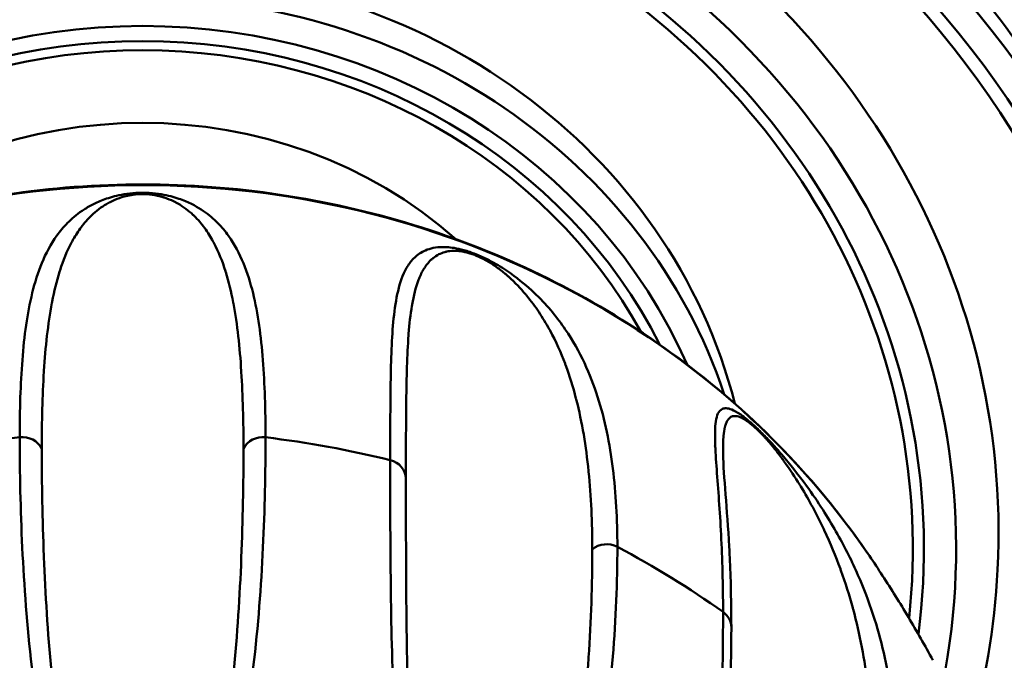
# Model space of a CAD drawing. Header units: inches. Extents: x 0.8 to 75.7, y -7.8 to 49.3.
# Tile 303 of 339: x 67.741 to 68.466, y 23.815 to 24.286. Entities that reach past the tile are written whole.
import ezdxf

# ---------------------------------------------------------------- set-up
doc = ezdxf.new("R2010")
doc.units = ezdxf.units.IN
doc.header["$MEASUREMENT"] = 0
doc.layers.add('Visible Edges(ROSSANSI)', color=7, linetype='Continuous', lineweight=50)
doc.layers.add('Visible Tangent Edges(ROSSANSI)', color=7, linetype='Continuous', lineweight=50)

msp = doc.modelspace()

# ---------------------------------------------------------------- linework, layer by layer
at = {"layer": 'Visible Edges(ROSSANSI)'}
for centre, major_axis, start_param, end_param in [((67.83184, 23.93612), (-1.05, 0), 2.763663, 6.661115), ((67.83184, 23.86301), (-0.77, 0), 2.657601, 6.767177), ((67.83184, 23.90852), (-0.62953, 0), 3.094607, 6.330171), ((67.83184, 23.90958), (-0.44736, 0), 3.371543, 6.053235), ((67.83184, 23.90414), (0.33207, 0), 0.804394, 2.337198), ((67.83184, 23.90414), (0.33208, 0), 0.754551, 0.754562), ((67.83184, 23.92044), (0.1575, 0), 1.105353, 1.105392), ((67.83184, 23.92044), (0.1575, 0), 2.163696, 2.163751), ((67.83184, 23.90414), (0.33207, 0), 6.186347, 6.186432)]:
    msp.add_ellipse(centre, major_axis=major_axis, ratio=0.920845, start_param=start_param, end_param=end_param, dxfattribs=at)
for points, knots in [([(68.60184, 23.87983), (68.60184, 23.95546), (68.58854, 24.03109), (68.53668, 24.17464), (68.49814, 24.24255), (68.39976, 24.36371), (68.33998, 24.41696), (68.20524, 24.50341), (68.13035, 24.53664), (67.973, 24.57972), (67.8906, 24.5896), (67.72659, 24.58504), (67.64501, 24.57061), (67.4909, 24.51893), (67.41839, 24.48167), (67.28972, 24.3881), (67.23361, 24.33177), (67.14339, 24.2057), (67.10935, 24.13596), (67.07069, 24.00338), (67.06184, 23.94161), (67.06184, 23.87983)], [1.570796, 1.570796, 1.570796, 1.570796, 1.891977, 1.891977, 2.21284, 2.21284, 2.533016, 2.533016, 2.852568, 2.852568, 3.171757, 3.171757, 3.490846, 3.490846, 3.810082, 3.810082, 4.129733, 4.129733, 4.450042, 4.450042, 4.712389, 4.712389, 4.712389, 4.712389]), ([(67.29731, 23.89154), (67.33311, 23.94421), (67.37803, 23.99146), (67.48174, 24.07068), (67.54058, 24.10256), (67.66624, 24.14767), (67.73307, 24.16083), (67.8679, 24.16704), (67.93588, 24.16005), (68.06604, 24.12659), (68.12821, 24.10013), (68.24029, 24.03039), (68.29023, 23.98716), (68.34396, 23.92282), (68.35558, 23.90743), (68.36637, 23.89154)], [3.70082, 3.70082, 3.70082, 3.70082, 4.01995, 4.01995, 4.340663, 4.340663, 4.662443, 4.662443, 4.984634, 4.984634, 5.306609, 5.306609, 5.627719, 5.627719, 5.723958, 5.723958, 5.723958, 5.723958]), ([(68.25873, 23.96936), (68.25873, 23.95458), (68.26137, 23.93037), (68.26324, 23.89872), (68.26351, 23.89366), (68.26391, 23.88461), (68.26407, 23.88067), (68.26461, 23.86465), (68.26484, 23.85207), (68.26484, 23.83897)], [0, 0, 0, 0, 0.60832, 0.60832, 0.720595, 0.720595, 0.804849, 0.804849, 1.05773, 1.05773, 1.05773, 1.05773]), ([(68.36637, 23.89154), (68.36964, 23.88673), (68.37288, 23.88186), (68.37931, 23.87199), (68.38249, 23.867), (68.3888, 23.85689), (68.39192, 23.85177), (68.3981, 23.84141), (68.40115, 23.83617), (68.40719, 23.82557), (68.41017, 23.82021), (68.41312, 23.8148)], [5.7239577, 5.7239577, 5.7239577, 5.7239577, 5.74296986, 5.74296986, 5.76198201, 5.76198201, 5.78099417, 5.78099417, 5.80000633, 5.80000633, 5.81901849, 5.81901849, 5.81901849, 5.81901849])]:
    msp.add_open_spline(points, degree=3, knots=knots, dxfattribs=at)
for points in [[(68.25873, 23.96964), (68.25873, 23.96954), (68.25873, 23.96945), (68.25873, 23.96936)], [(67.90533, 23.91744), (67.90533, 23.91744), (67.90533, 23.91744), (67.90533, 23.91744)], [(67.92096, 23.91232), (67.92096, 23.91232), (67.92096, 23.91232), (67.92096, 23.91232)], [(68.46068, 23.88129), (68.45852, 23.83896), (68.45134, 23.79685), (68.43932, 23.75599)], [(68.0145, 23.85194), (68.01453, 23.85192), (68.01455, 23.85189), (68.01458, 23.85187)], [(68.026, 23.83907), (68.026, 23.83907), (68.026, 23.83907), (68.026, 23.83906)], [(68.26484, 23.83897), (68.26484, 23.76832), (68.25873, 23.69011), (68.25873, 23.59767)]]:
    msp.add_open_spline(points, degree=3, dxfattribs=at)
at = {"layer": 'Visible Tangent Edges(ROSSANSI)'}
for centre, major_axis, start_param, end_param in [((67.83184, 23.87889), (-1.02706, 0), 2.763663, 6.661115), ((67.83184, 23.87373), (1.01163, 0), 5.465042, 10.242921), ((67.83184, 23.87373), (-0.78562, 0), 2.628058, 6.79672), ((67.83184, 23.86301), (-0.74909, 0), 2.693342, 6.731436), ((67.83184, 23.86487), (0.73786, 0), 5.853772, 9.854191), ((67.83184, 23.89658), (0.59829, 0), 6.101257, 9.604964), ((67.83184, 23.89658), (-0.57462, 0), 3.022918, 6.40186), ((67.83184, 23.897), (0.56645, 0), 6.184651, 9.523312), ((67.83184, 23.88967), (-0.44736, 0), 3.438646, 5.986132), ((67.83184, 23.88358), (0.43174, 0), 0.38325, 2.758343), ((67.83184, 23.88358), (0.41968, 0), 0.436047, 2.705546), ((67.83184, 23.88452), (-0.4113, 0), 3.61181, 5.812968), ((67.83184, 23.58347), (0.63059, 0), 0.559228, 2.582365), ((67.83184, 23.87045), (-0.28154, 0), 4.949522, 4.949776), ((67.83184, 23.87045), (-0.28154, 0), 4.474995, 4.475259), ((67.83184, 23.87291), (0.30772, 0), 0.903071, 0.904379), ((67.83184, 23.87045), (-0.28154, 0), 3.997209, 3.998293), ((67.83184, 23.88967), (0.44736, 0), 0.270668, 0.270858), ((67.83184, 23.33953), (0.7, 0), 1.700306, 1.833986), ((67.74345, 23.96446), (0.01562, 0), 0.428934, 1.700306), ((67.92023, 23.96446), (0.01563, 0), 1.441287, 2.712658), ((67.83184, 23.33953), (0.7, 0), 1.307607, 1.441287), ((67.83184, 23.88358), (0.43174, 0), 0.220908, 0.225883), ((68.00989, 23.94804), (0.01562, 0), 0.036235, 1.307607), ((67.83184, 23.80209), (0.1575, 0), 1.083224, 1.083258), ((67.83184, 23.80209), (0.15749, 0), 0.966769, 0.966772), ((67.83184, 23.70189), (0.24464, 0), 1.265734, 1.265749), ((67.83184, 23.70188), (0.24465, 0), 1.198011, 1.198012), ((68.1732, 23.88574), (0.01562, 0), 1.048588, 2.319959), ((67.83184, 23.33953), (0.7, 0), 0.914908, 1.048588), ((67.83184, 23.60301), (0.29036, 0), 1.818725, 1.818735), ((67.83184, 23.60301), (0.29036, 0), 1.871851, 1.871857), ((67.83184, 23.60301), (0.29036, 0), 1.269728, 1.269741), ((67.83184, 23.70189), (0.24464, 0), 0.727278, 0.727718), ((68.24922, 23.83897), (0.01562, 0), 6.283185, 7.198093), ((67.83184, 23.70189), (0.24464, 0), 0.653952, 0.653995), ((67.83172, 23.88359), (0.43185, 0), 6.130653, 6.130654)]:
    msp.add_ellipse(centre, major_axis=major_axis, ratio=0.920845, start_param=start_param, end_param=end_param, dxfattribs=at)
for points, knots in [([(67.74144, 23.97873), (67.74144, 23.99892), (67.74202, 24.01785), (67.74479, 24.05326), (67.74695, 24.06972), (67.75256, 24.09256), (67.75483, 24.09987), (67.76064, 24.1139), (67.76416, 24.12062), (67.77109, 24.13022), (67.77368, 24.13334), (67.77971, 24.13942), (67.78315, 24.14238), (67.78937, 24.14663), (67.79163, 24.14802), (67.79671, 24.15072), (67.79954, 24.15205), (67.8061, 24.15454), (67.80977, 24.15571), (67.81681, 24.1572), (67.81943, 24.15765), (67.82528, 24.15831), (67.82856, 24.15851), (67.83184, 24.15851)], [0, 0, 0, 0, 0.00394347, 0.00394347, 0.00788693, 0.00788693, 0.00985866, 0.00985866, 0.0118304, 0.0118304, 0.01281626, 0.01281626, 0.01380213, 0.01380213, 0.01429506, 0.01429506, 0.014788, 0.014788, 0.01528093, 0.01528093, 0.0155274, 0.0155274, 0.01577386, 0.01577386, 0.01577386, 0.01577386]), ([(67.83184, 24.15851), (67.83513, 24.15851), (67.83841, 24.15831), (67.84425, 24.15765), (67.84688, 24.1572), (67.85395, 24.1557), (67.85772, 24.15449), (67.86756, 24.15074), (67.8724, 24.14795), (67.88069, 24.14225), (67.8841, 24.1393), (67.89009, 24.13323), (67.89268, 24.13011), (67.89959, 24.12049), (67.90311, 24.11374), (67.9089, 24.0997), (67.91117, 24.09239), (67.91675, 24.06957), (67.9189, 24.05316), (67.92166, 24.01784), (67.92224, 23.99893), (67.92224, 23.97873)], [0.01577386, 0.01577386, 0.01577386, 0.01577386, 0.01602137, 0.01602137, 0.01626889, 0.01626889, 0.01676391, 0.01676391, 0.01775396, 0.01775396, 0.01874401, 0.01874401, 0.01973406, 0.01973406, 0.02171416, 0.02171416, 0.02369426, 0.02369426, 0.02765446, 0.02765446, 0.03161466, 0.03161466, 0.03161466, 0.03161466]), ([(67.90602, 23.97044), (67.90602, 23.99028), (67.90555, 24.00908), (67.90444, 24.02686), (67.90443, 24.02702), (67.90442, 24.02717), (67.90441, 24.02733), (67.9033, 24.04494), (67.90158, 24.06154), (67.89862, 24.07719), (67.89858, 24.07744), (67.89853, 24.0777), (67.89848, 24.07795), (67.89702, 24.08557), (67.89525, 24.09297), (67.89302, 24.10015), (67.89293, 24.10043), (67.89285, 24.10071), (67.89276, 24.10099), (67.8905, 24.1081), (67.88778, 24.11501), (67.88426, 24.12167), (67.8841, 24.12196), (67.88395, 24.12225), (67.88379, 24.12254), (67.88193, 24.12599), (67.87983, 24.12937), (67.87739, 24.13268), (67.87516, 24.13571), (67.87265, 24.13869), (67.86964, 24.14161), (67.86939, 24.14185), (67.86913, 24.1421), (67.86887, 24.14234), (67.86575, 24.14527), (67.86213, 24.14816), (67.85736, 24.15082), (67.85703, 24.151), (67.8567, 24.15118), (67.85636, 24.15136), (67.85577, 24.15168), (67.85516, 24.15199), (67.85452, 24.1523), (67.85261, 24.15323), (67.85045, 24.15414), (67.84794, 24.15496), (67.84762, 24.15507), (67.84729, 24.15517), (67.84696, 24.15528), (67.84685, 24.15531), (67.84675, 24.15534), (67.84665, 24.15537), (67.84625, 24.15549), (67.84585, 24.15561), (67.84543, 24.15572), (67.84512, 24.15581), (67.8448, 24.15589), (67.84447, 24.15598), (67.84434, 24.15601), (67.84422, 24.15604), (67.8441, 24.15607), (67.84366, 24.15618), (67.84321, 24.15628), (67.84274, 24.15638), (67.8425, 24.15643), (67.84226, 24.15648), (67.84202, 24.15653), (67.8419, 24.15656), (67.84178, 24.15658), (67.84165, 24.15661), (67.84153, 24.15663), (67.84141, 24.15665), (67.84128, 24.15668), (67.84107, 24.15672), (67.84085, 24.15676), (67.84064, 24.15679), (67.83831, 24.1572), (67.83566, 24.15749), (67.8329, 24.15755), (67.83274, 24.15755), (67.83257, 24.15755), (67.83241, 24.15756), (67.83225, 24.15756), (67.83208, 24.15756), (67.83192, 24.15756), (67.82948, 24.15756), (67.82705, 24.15738), (67.8249, 24.15708), (67.82437, 24.15701), (67.82387, 24.15693), (67.82338, 24.15685), (67.82147, 24.15653), (67.81976, 24.15613), (67.81819, 24.1557), (67.8176, 24.15554), (67.81703, 24.15537), (67.81648, 24.1552), (67.81608, 24.15507), (67.81568, 24.15494), (67.8153, 24.15481), (67.81522, 24.15478), (67.81513, 24.15476), (67.81505, 24.15473), (67.81497, 24.1547), (67.81489, 24.15467), (67.81481, 24.15464), (67.81235, 24.15379), (67.8103, 24.15287), (67.80841, 24.15192), (67.80814, 24.15179), (67.80788, 24.15165), (67.80762, 24.15152), (67.80749, 24.15145), (67.80736, 24.15138), (67.80723, 24.15131), (67.80711, 24.15125), (67.80698, 24.15118), (67.80685, 24.15111), (67.80475, 24.14996), (67.8029, 24.14878), (67.80121, 24.14758), (67.7991, 24.14608), (67.79723, 24.14455), (67.79552, 24.143), (67.79513, 24.14265), (67.79476, 24.1423), (67.79439, 24.14195), (67.79292, 24.14054), (67.79156, 24.13912), (67.7903, 24.13768), (67.78903, 24.13624), (67.78786, 24.13479), (67.78676, 24.13332), (67.78647, 24.13294), (67.7862, 24.13256), (67.78592, 24.13218), (67.78378, 24.12923), (67.78191, 24.12622), (67.78023, 24.12317), (67.78002, 24.12278), (67.77981, 24.12239), (67.7796, 24.12201), (67.77609, 24.11543), (67.77338, 24.10863), (67.77112, 24.1016), (67.771, 24.10123), (67.77088, 24.10086), (67.77076, 24.10049), (67.76854, 24.09338), (67.76677, 24.08605), (67.76531, 24.0785), (67.76524, 24.07816), (67.76518, 24.07783), (67.76511, 24.07749), (67.76214, 24.06185), (67.76041, 24.04522), (67.75929, 24.0276), (67.75928, 24.0274), (67.75926, 24.02721), (67.75925, 24.02701), (67.75814, 24.00917), (67.75766, 23.99032), (67.75766, 23.97044)], [0, 0, 0, 0, 0.00386737, 0.00386737, 0.00386737, 0.00390122, 0.00390122, 0.00390122, 0.00773474, 0.00773474, 0.00773474, 0.00779651, 0.00779651, 0.00779651, 0.00966842, 0.00966842, 0.00966842, 0.00974151, 0.00974151, 0.00974151, 0.01160211, 0.01160211, 0.01160211, 0.01168329, 0.01168329, 0.01168329, 0.01264998, 0.01264998, 0.01264998, 0.01353579, 0.01353579, 0.01353579, 0.01361068, 0.01361068, 0.01361068, 0.01450263, 0.01450263, 0.01450263, 0.01456329, 0.01456329, 0.01456329, 0.01466898, 0.01466898, 0.01466898, 0.01498605, 0.01498605, 0.01498605, 0.01502645, 0.01502645, 0.01502645, 0.01503903, 0.01503903, 0.01503903, 0.01508621, 0.01508621, 0.01508621, 0.0151216, 0.0151216, 0.0151216, 0.01513487, 0.01513487, 0.01513487, 0.01518132, 0.01518132, 0.01518132, 0.01520454, 0.01520454, 0.01520454, 0.01521615, 0.01521615, 0.01521615, 0.01522776, 0.01522776, 0.01522776, 0.01524725, 0.01524725, 0.01524725, 0.01545711, 0.01545711, 0.01545711, 0.01546947, 0.01546947, 0.01546947, 0.01548178, 0.01548178, 0.01548178, 0.01566633, 0.01566633, 0.01566633, 0.01571118, 0.01571118, 0.01571118, 0.0158864, 0.0158864, 0.0158864, 0.0159529, 0.0159529, 0.0159529, 0.0160019, 0.0160019, 0.0160019, 0.01601262, 0.01601262, 0.01601262, 0.016023, 0.016023, 0.016023, 0.01634491, 0.01634491, 0.01634491, 0.01639061, 0.01639061, 0.01639061, 0.01641346, 0.01641346, 0.01641346, 0.01643632, 0.01643632, 0.01643632, 0.0168175, 0.0168175, 0.0168175, 0.01729587, 0.01729587, 0.01729587, 0.01740316, 0.01740316, 0.01740316, 0.0178315, 0.0178315, 0.0178315, 0.01825983, 0.01825983, 0.01825983, 0.01837, 0.01837, 0.01837, 0.01922845, 0.01922845, 0.01922845, 0.01933684, 0.01933684, 0.01933684, 0.0211732, 0.0211732, 0.0211732, 0.02127053, 0.02127053, 0.02127053, 0.02312246, 0.02312246, 0.02312246, 0.02320421, 0.02320421, 0.02320421, 0.02702852, 0.02702852, 0.02702852, 0.02707158, 0.02707158, 0.02707158, 0.03093895, 0.03093895, 0.03093895, 0.03093895]), ([(68.01395, 23.96193), (68.01395, 23.98216), (68.01398, 24.00102), (68.0145, 24.03589), (68.01498, 24.05189), (68.0172, 24.07332), (68.0182, 24.08004), (68.02115, 24.09247), (68.02309, 24.0982), (68.02741, 24.10574), (68.02908, 24.10807), (68.0332, 24.11228), (68.03563, 24.11416), (68.04029, 24.11641), (68.04201, 24.11706), (68.046, 24.11808), (68.04827, 24.11846), (68.05371, 24.11871), (68.05681, 24.11862), (68.06309, 24.11759), (68.06544, 24.11709), (68.07084, 24.11559), (68.07387, 24.11458), (68.07994, 24.11216), (68.08297, 24.11078), (68.08847, 24.108), (68.09095, 24.10662), (68.09778, 24.10256), (68.10154, 24.09999), (68.11158, 24.09261), (68.1168, 24.088), (68.12591, 24.07913), (68.12979, 24.07485), (68.13678, 24.06642), (68.13987, 24.06226), (68.14833, 24.04985), (68.15289, 24.04163), (68.16063, 24.02513), (68.16381, 24.01684), (68.17191, 23.99155), (68.17539, 23.97414), (68.17995, 23.93754), (68.181, 23.91837), (68.181, 23.89821)], [0, 0, 0, 0, 0.00395183, 0.00395183, 0.00790366, 0.00790366, 0.00987958, 0.00987958, 0.0118555, 0.0118555, 0.01284345, 0.01284345, 0.01383141, 0.01383141, 0.01432539, 0.01432539, 0.01481937, 0.01481937, 0.01531335, 0.01531335, 0.01556034, 0.01556034, 0.01580733, 0.01580733, 0.01605432, 0.01605432, 0.01630131, 0.01630131, 0.01679529, 0.01679529, 0.01778324, 0.01778324, 0.0187712, 0.0187712, 0.01975916, 0.01975916, 0.02173508, 0.02173508, 0.02371099, 0.02371099, 0.02766282, 0.02766282, 0.03161466, 0.03161466, 0.03161466, 0.03161466]), ([(68.16256, 23.89628), (68.16256, 23.91612), (68.16171, 23.93516), (68.15986, 23.95348), (68.15984, 23.95364), (68.15982, 23.95381), (68.15981, 23.95397), (68.15795, 23.97212), (68.15513, 23.98955), (68.15079, 24.00654), (68.15072, 24.00681), (68.15065, 24.00708), (68.15058, 24.00736), (68.14844, 24.01564), (68.14593, 24.02382), (68.1429, 24.03197), (68.14278, 24.03228), (68.14266, 24.0326), (68.14254, 24.03292), (68.13948, 24.04101), (68.13591, 24.04907), (68.13153, 24.05718), (68.13134, 24.05753), (68.13114, 24.05788), (68.13095, 24.05824), (68.12863, 24.06245), (68.12609, 24.06668), (68.12321, 24.07096), (68.12057, 24.07489), (68.11766, 24.07886), (68.11428, 24.08295), (68.11399, 24.08329), (68.1137, 24.08364), (68.11341, 24.08399), (68.10992, 24.08812), (68.10595, 24.0924), (68.10094, 24.09686), (68.1006, 24.09716), (68.10025, 24.09747), (68.0999, 24.09777), (68.09928, 24.09831), (68.09865, 24.09885), (68.09799, 24.0994), (68.096, 24.10104), (68.0938, 24.10275), (68.09129, 24.10449), (68.09097, 24.10472), (68.09064, 24.10494), (68.09031, 24.10516), (68.09021, 24.10523), (68.0901, 24.1053), (68.09, 24.10537), (68.0896, 24.10564), (68.0892, 24.1059), (68.08879, 24.10617), (68.08848, 24.10637), (68.08817, 24.10657), (68.08784, 24.10677), (68.08772, 24.10685), (68.0876, 24.10692), (68.08748, 24.107), (68.08705, 24.10727), (68.0866, 24.10754), (68.08615, 24.10781), (68.08592, 24.10794), (68.08569, 24.10808), (68.08545, 24.10822), (68.08533, 24.10828), (68.08521, 24.10835), (68.08509, 24.10842), (68.08497, 24.10849), (68.08485, 24.10856), (68.08473, 24.10863), (68.08453, 24.10874), (68.08432, 24.10886), (68.08411, 24.10897), (68.08186, 24.11022), (68.07935, 24.11145), (68.07678, 24.11249), (68.07663, 24.11255), (68.07648, 24.11261), (68.07633, 24.11267), (68.07618, 24.11273), (68.07603, 24.11279), (68.07588, 24.11284), (68.07362, 24.1137), (68.07142, 24.11437), (68.0695, 24.11482), (68.06903, 24.11493), (68.06858, 24.11503), (68.06815, 24.11512), (68.06646, 24.11546), (68.06497, 24.11565), (68.06363, 24.11574), (68.06312, 24.11578), (68.06264, 24.11581), (68.06217, 24.11582), (68.06182, 24.11583), (68.06149, 24.11584), (68.06117, 24.11584), (68.0611, 24.11584), (68.06103, 24.11584), (68.06096, 24.11584), (68.06089, 24.11584), (68.06082, 24.11584), (68.06075, 24.11583), (68.05868, 24.11581), (68.057, 24.11557), (68.05547, 24.11525), (68.05525, 24.11521), (68.05504, 24.11516), (68.05483, 24.11511), (68.05473, 24.11508), (68.05462, 24.11506), (68.05452, 24.11503), (68.05442, 24.11501), (68.05432, 24.11498), (68.05422, 24.11495), (68.05254, 24.1145), (68.05109, 24.11392), (68.04979, 24.11327), (68.04816, 24.11246), (68.04676, 24.11152), (68.04551, 24.11051), (68.04523, 24.11029), (68.04495, 24.11005), (68.04469, 24.10982), (68.04362, 24.10888), (68.04265, 24.10788), (68.04177, 24.10684), (68.04089, 24.10579), (68.04009, 24.1047), (68.03935, 24.10357), (68.03916, 24.10328), (68.03898, 24.10298), (68.03879, 24.10269), (68.03738, 24.10039), (68.03619, 24.09794), (68.03516, 24.09538), (68.03503, 24.09505), (68.0349, 24.09473), (68.03478, 24.0944), (68.03266, 24.08886), (68.0312, 24.08282), (68.03007, 24.07642), (68.03002, 24.07608), (68.02996, 24.07574), (68.0299, 24.0754), (68.0288, 24.0689), (68.02805, 24.06203), (68.02749, 24.05485), (68.02746, 24.05453), (68.02744, 24.05421), (68.02742, 24.05389), (68.02629, 24.039), (68.02592, 24.02276), (68.02572, 24.00538), (68.02572, 24.00518), (68.02572, 24.00499), (68.02572, 24.00479), (68.02552, 23.98719), (68.0255, 23.96843), (68.0255, 23.94856)], [0, 0, 0, 0, 0.00386737, 0.00386737, 0.00386737, 0.00390122, 0.00390122, 0.00390122, 0.00773474, 0.00773474, 0.00773474, 0.00779651, 0.00779651, 0.00779651, 0.00966842, 0.00966842, 0.00966842, 0.00974151, 0.00974151, 0.00974151, 0.01160211, 0.01160211, 0.01160211, 0.01168329, 0.01168329, 0.01168329, 0.01264998, 0.01264998, 0.01264998, 0.01353579, 0.01353579, 0.01353579, 0.01361068, 0.01361068, 0.01361068, 0.01450263, 0.01450263, 0.01450263, 0.01456329, 0.01456329, 0.01456329, 0.01466898, 0.01466898, 0.01466898, 0.01498605, 0.01498605, 0.01498605, 0.01502645, 0.01502645, 0.01502645, 0.01503903, 0.01503903, 0.01503903, 0.01508621, 0.01508621, 0.01508621, 0.0151216, 0.0151216, 0.0151216, 0.01513487, 0.01513487, 0.01513487, 0.01518132, 0.01518132, 0.01518132, 0.01520454, 0.01520454, 0.01520454, 0.01521615, 0.01521615, 0.01521615, 0.01522776, 0.01522776, 0.01522776, 0.01524725, 0.01524725, 0.01524725, 0.01545711, 0.01545711, 0.01545711, 0.01546947, 0.01546947, 0.01546947, 0.01548178, 0.01548178, 0.01548178, 0.01566633, 0.01566633, 0.01566633, 0.01571118, 0.01571118, 0.01571118, 0.0158864, 0.0158864, 0.0158864, 0.0159529, 0.0159529, 0.0159529, 0.0160019, 0.0160019, 0.0160019, 0.01601262, 0.01601262, 0.01601262, 0.016023, 0.016023, 0.016023, 0.01634491, 0.01634491, 0.01634491, 0.01639061, 0.01639061, 0.01639061, 0.01641346, 0.01641346, 0.01641346, 0.01643632, 0.01643632, 0.01643632, 0.0168175, 0.0168175, 0.0168175, 0.01729587, 0.01729587, 0.01729587, 0.01740316, 0.01740316, 0.01740316, 0.0178315, 0.0178315, 0.0178315, 0.01825983, 0.01825983, 0.01825983, 0.01837, 0.01837, 0.01837, 0.01922845, 0.01922845, 0.01922845, 0.01933684, 0.01933684, 0.01933684, 0.0211732, 0.0211732, 0.0211732, 0.02127053, 0.02127053, 0.02127053, 0.02312246, 0.02312246, 0.02312246, 0.02320421, 0.02320421, 0.02320421, 0.02702852, 0.02702852, 0.02702852, 0.02707158, 0.02707158, 0.02707158, 0.03093895, 0.03093895, 0.03093895, 0.03093895]), ([(68.25874, 23.85038), (68.25874, 23.87061), (68.2582, 23.88957), (68.25639, 23.92466), (68.25511, 23.94081), (68.25356, 23.96212), (68.25312, 23.96874), (68.25273, 23.98071), (68.25276, 23.98607), (68.25375, 23.99263), (68.25424, 23.99457), (68.25575, 23.99775), (68.25677, 23.999), (68.25907, 23.99998), (68.25996, 24.00015), (68.26217, 24.00004), (68.26349, 23.99975), (68.26684, 23.99839), (68.26883, 23.99737), (68.27314, 23.9944), (68.27479, 23.99317), (68.27872, 23.98996), (68.28098, 23.98798), (68.28567, 23.98359), (68.28807, 23.98121), (68.29253, 23.97661), (68.29459, 23.9744), (68.30033, 23.96804), (68.30362, 23.96417), (68.31252, 23.95333), (68.31739, 23.94686), (68.32605, 23.93474), (68.32985, 23.92906), (68.33682, 23.91807), (68.33998, 23.91277), (68.34875, 23.8972), (68.35368, 23.88724), (68.36224, 23.86776), (68.36586, 23.85821), (68.37526, 23.82972), (68.37956, 23.81089), (68.38524, 23.77242), (68.38659, 23.7528), (68.38659, 23.73265)], [0, 0, 0, 0, 0.00395183, 0.00395183, 0.00790366, 0.00790366, 0.00987958, 0.00987958, 0.0118555, 0.0118555, 0.01284345, 0.01284345, 0.01383141, 0.01383141, 0.01432539, 0.01432539, 0.01481937, 0.01481937, 0.01531335, 0.01531335, 0.01556034, 0.01556034, 0.01580733, 0.01580733, 0.01605432, 0.01605432, 0.01630131, 0.01630131, 0.01679529, 0.01679529, 0.01778324, 0.01778324, 0.0187712, 0.0187712, 0.01975916, 0.01975916, 0.02173508, 0.02173508, 0.02371099, 0.02371099, 0.02766282, 0.02766282, 0.03161466, 0.03161466, 0.03161466, 0.03161466]), ([(68.36876, 23.73736), (68.36876, 23.7572), (68.36765, 23.7766), (68.36534, 23.79568), (68.36532, 23.79585), (68.3653, 23.79602), (68.36528, 23.79618), (68.36296, 23.8151), (68.35947, 23.83369), (68.35441, 23.8524), (68.35433, 23.8527), (68.35424, 23.853), (68.35416, 23.8533), (68.35166, 23.86244), (68.34879, 23.87161), (68.34542, 23.88092), (68.34528, 23.88128), (68.34515, 23.88165), (68.34502, 23.88201), (68.34163, 23.89128), (68.33775, 23.90071), (68.33317, 23.91046), (68.33297, 23.91088), (68.33277, 23.91131), (68.33257, 23.91173), (68.33016, 23.91681), (68.32755, 23.92198), (68.32467, 23.92733), (68.32202, 23.93222), (68.31916, 23.93725), (68.31592, 23.94255), (68.31564, 23.943), (68.31537, 23.94345), (68.31509, 23.9439), (68.31176, 23.94928), (68.30804, 23.95496), (68.30356, 23.96116), (68.30325, 23.96158), (68.30294, 23.96201), (68.30263, 23.96244), (68.30208, 23.96319), (68.30152, 23.96395), (68.30093, 23.96473), (68.29918, 23.96705), (68.29727, 23.96951), (68.29514, 23.97211), (68.29487, 23.97244), (68.29459, 23.97277), (68.29431, 23.97311), (68.29422, 23.97321), (68.29414, 23.97332), (68.29405, 23.97343), (68.29372, 23.97382), (68.29338, 23.97422), (68.29303, 23.97463), (68.29278, 23.97493), (68.29251, 23.97524), (68.29224, 23.97555), (68.29214, 23.97567), (68.29204, 23.97578), (68.29194, 23.9759), (68.29158, 23.97631), (68.29122, 23.97673), (68.29084, 23.97715), (68.29065, 23.97736), (68.29046, 23.97758), (68.29027, 23.97779), (68.29017, 23.9779), (68.29008, 23.97801), (68.28998, 23.97812), (68.28988, 23.97823), (68.28978, 23.97833), (68.28968, 23.97844), (68.28952, 23.97863), (68.28935, 23.97881), (68.28918, 23.979), (68.28735, 23.98099), (68.28535, 23.98305), (68.28337, 23.98492), (68.28326, 23.98503), (68.28314, 23.98514), (68.28302, 23.98524), (68.28291, 23.98535), (68.28279, 23.98546), (68.28268, 23.98556), (68.28095, 23.98715), (68.27931, 23.98853), (68.27792, 23.98959), (68.27758, 23.98984), (68.27726, 23.99008), (68.27695, 23.9903), (68.27574, 23.99117), (68.2747, 23.99182), (68.27378, 23.99234), (68.27344, 23.99253), (68.2731, 23.99271), (68.27279, 23.99286), (68.27256, 23.99298), (68.27234, 23.99309), (68.27212, 23.99319), (68.27207, 23.99321), (68.27203, 23.99323), (68.27198, 23.99325), (68.27194, 23.99327), (68.27189, 23.99329), (68.27185, 23.99331), (68.27047, 23.99392), (68.26942, 23.99418), (68.26848, 23.99431), (68.26835, 23.99433), (68.26822, 23.99435), (68.2681, 23.99436), (68.26803, 23.99436), (68.26797, 23.99437), (68.26791, 23.99437), (68.26785, 23.99438), (68.26779, 23.99438), (68.26773, 23.99438), (68.26672, 23.99442), (68.26589, 23.99426), (68.26518, 23.99397), (68.26429, 23.99362), (68.26358, 23.99308), (68.26297, 23.99241), (68.26283, 23.99226), (68.2627, 23.9921), (68.26258, 23.99194), (68.26207, 23.99128), (68.26165, 23.99054), (68.26128, 23.98972), (68.26092, 23.98891), (68.26062, 23.98801), (68.26035, 23.98707), (68.26029, 23.98682), (68.26022, 23.98658), (68.26016, 23.98633), (68.25968, 23.98437), (68.25936, 23.9822), (68.25914, 23.97987), (68.25911, 23.97957), (68.25909, 23.97928), (68.25906, 23.97898), (68.25883, 23.97608), (68.25873, 23.97295), (68.25873, 23.96964)], [0, 0, 0, 0, 0.00386737, 0.00386737, 0.00386737, 0.00390122, 0.00390122, 0.00390122, 0.00773474, 0.00773474, 0.00773474, 0.00779651, 0.00779651, 0.00779651, 0.00966842, 0.00966842, 0.00966842, 0.00974151, 0.00974151, 0.00974151, 0.01160211, 0.01160211, 0.01160211, 0.01168329, 0.01168329, 0.01168329, 0.01264998, 0.01264998, 0.01264998, 0.01353579, 0.01353579, 0.01353579, 0.01361068, 0.01361068, 0.01361068, 0.01450263, 0.01450263, 0.01450263, 0.01456329, 0.01456329, 0.01456329, 0.01466898, 0.01466898, 0.01466898, 0.01498605, 0.01498605, 0.01498605, 0.01502645, 0.01502645, 0.01502645, 0.01503903, 0.01503903, 0.01503903, 0.01508621, 0.01508621, 0.01508621, 0.0151216, 0.0151216, 0.0151216, 0.01513487, 0.01513487, 0.01513487, 0.01518132, 0.01518132, 0.01518132, 0.01520454, 0.01520454, 0.01520454, 0.01521615, 0.01521615, 0.01521615, 0.01522776, 0.01522776, 0.01522776, 0.01524725, 0.01524725, 0.01524725, 0.01545711, 0.01545711, 0.01545711, 0.01546947, 0.01546947, 0.01546947, 0.01548178, 0.01548178, 0.01548178, 0.01566633, 0.01566633, 0.01566633, 0.01571118, 0.01571118, 0.01571118, 0.0158864, 0.0158864, 0.0158864, 0.0159529, 0.0159529, 0.0159529, 0.0160019, 0.0160019, 0.0160019, 0.01601262, 0.01601262, 0.01601262, 0.016023, 0.016023, 0.016023, 0.01634491, 0.01634491, 0.01634491, 0.01639061, 0.01639061, 0.01639061, 0.01641346, 0.01641346, 0.01641346, 0.01643632, 0.01643632, 0.01643632, 0.0168175, 0.0168175, 0.0168175, 0.01729587, 0.01729587, 0.01729587, 0.01740316, 0.01740316, 0.01740316, 0.0178315, 0.0178315, 0.0178315, 0.01825983, 0.01825983, 0.01825983, 0.01837, 0.01837, 0.01837, 0.01922845, 0.01922845, 0.01922845, 0.01933684, 0.01933684, 0.01933684, 0.02038586, 0.02038586, 0.02038586, 0.02038586]), ([(67.83184, 23.62465), (67.8276, 23.62465), (67.82359, 23.62569), (67.81707, 23.62843), (67.81437, 23.63013), (67.80721, 23.63544), (67.80364, 23.63929), (67.79725, 23.64717), (67.79454, 23.65119), (67.78967, 23.65924), (67.78751, 23.66328), (67.78155, 23.67543), (67.77828, 23.68356), (67.77251, 23.69977), (67.77002, 23.70787), (67.76335, 23.73206), (67.75998, 23.74799), (67.75439, 23.77933), (67.7522, 23.79476), (67.74679, 23.84026), (67.74469, 23.86954), (67.74201, 23.92585), (67.74144, 23.95288), (67.74144, 23.97873)], [0.02020043, 0.02020043, 0.02020043, 0.02020043, 0.02051932, 0.02051932, 0.02083822, 0.02083822, 0.02147601, 0.02147601, 0.0221138, 0.0221138, 0.0227516, 0.0227516, 0.02402718, 0.02402718, 0.02530277, 0.02530277, 0.02785394, 0.02785394, 0.03040511, 0.03040511, 0.03550746, 0.03550746, 0.0406098, 0.0406098, 0.0406098, 0.0406098]), ([(67.92224, 23.97873), (67.92224, 23.95288), (67.92167, 23.92584), (67.92033, 23.89763), (67.91898, 23.86942), (67.91688, 23.84009), (67.91326, 23.80973), (67.91145, 23.79455), (67.90926, 23.77911), (67.90646, 23.76343), (67.90366, 23.74775), (67.90027, 23.73183), (67.89582, 23.71571), (67.89359, 23.70766), (67.8911, 23.69956), (67.8882, 23.69145), (67.88531, 23.68333), (67.88202, 23.67518), (67.87803, 23.66708), (67.87604, 23.66303), (67.87387, 23.65899), (67.87142, 23.65497), (67.86898, 23.65095), (67.86626, 23.64695), (67.86309, 23.64304), (67.85991, 23.63914), (67.85632, 23.6353), (67.85155, 23.63179), (67.84916, 23.63003), (67.84651, 23.62838), (67.84325, 23.62702), (67.83999, 23.62566), (67.83603, 23.62465), (67.83184, 23.62465)], [0, 0, 0, 0, 0.00505011, 0.00505011, 0.00505011, 0.01010021, 0.01010021, 0.01010021, 0.01262527, 0.01262527, 0.01262527, 0.01515032, 0.01515032, 0.01515032, 0.01641285, 0.01641285, 0.01641285, 0.01767537, 0.01767537, 0.01767537, 0.01830664, 0.01830664, 0.01830664, 0.0189379, 0.0189379, 0.0189379, 0.01956916, 0.01956916, 0.01956916, 0.01988479, 0.01988479, 0.01988479, 0.02020043, 0.02020043, 0.02020043, 0.02020043]), ([(67.75766, 23.97044), (67.75766, 23.94501), (67.75812, 23.91861), (67.7592, 23.89128), (67.75921, 23.89109), (67.75922, 23.89091), (67.75922, 23.89072), (67.7603, 23.86357), (67.76198, 23.83549), (67.76484, 23.80655), (67.76487, 23.80619), (67.76491, 23.80582), (67.76495, 23.80546), (67.76636, 23.79125), (67.76807, 23.77683), (67.77023, 23.76221), (67.7703, 23.76176), (67.77037, 23.76132), (67.77043, 23.76087), (67.77261, 23.74631), (67.77523, 23.73157), (67.77862, 23.71664), (67.77874, 23.71612), (67.77886, 23.7156), (67.77898, 23.71507), (67.78077, 23.70736), (67.78276, 23.69961), (67.78507, 23.69184), (67.78722, 23.68463), (67.78963, 23.6774), (67.7925, 23.67017), (67.79271, 23.66964), (67.79292, 23.66911), (67.79314, 23.66857), (67.79608, 23.66133), (67.79943, 23.65408), (67.80393, 23.64694), (67.80424, 23.64646), (67.80454, 23.64598), (67.80486, 23.6455), (67.80706, 23.64213), (67.80952, 23.63879), (67.81259, 23.63561), (67.81295, 23.63523), (67.81332, 23.63486), (67.8137, 23.63449), (67.81517, 23.63306), (67.81681, 23.63163), (67.81869, 23.63033), (67.81908, 23.63006), (67.81948, 23.6298), (67.8199, 23.62954), (67.82075, 23.629), (67.82166, 23.62848), (67.82269, 23.62799), (67.8242, 23.62726), (67.82589, 23.62664), (67.82776, 23.62625), (67.828, 23.6262), (67.82826, 23.62615), (67.82851, 23.62611), (67.83021, 23.62581), (67.83201, 23.62574), (67.83373, 23.62591), (67.83549, 23.62608), (67.83715, 23.62649), (67.83862, 23.62701), (67.83885, 23.62709), (67.83908, 23.62718), (67.83931, 23.62727), (67.84206, 23.62833), (67.84428, 23.62975), (67.84622, 23.63123), (67.84655, 23.63148), (67.84688, 23.63174), (67.8472, 23.632), (67.84895, 23.63343), (67.85047, 23.63492), (67.85185, 23.63642), (67.85218, 23.63677), (67.85249, 23.63713), (67.85281, 23.63748), (67.85409, 23.63895), (67.85526, 23.64043), (67.85635, 23.64193), (67.85665, 23.64234), (67.85695, 23.64275), (67.85723, 23.64316), (67.8596, 23.64653), (67.86164, 23.64996), (67.86348, 23.65339), (67.86373, 23.65386), (67.86398, 23.65433), (67.86423, 23.6548), (67.866, 23.65821), (67.8676, 23.66163), (67.86907, 23.66506), (67.86929, 23.66556), (67.8695, 23.66606), (67.86971, 23.66655), (67.87279, 23.67389), (67.87535, 23.68125), (67.87762, 23.68859), (67.87778, 23.6891), (67.87794, 23.68961), (67.87809, 23.69012), (67.88032, 23.69746), (67.88226, 23.70478), (67.88399, 23.71207), (67.88411, 23.71256), (67.88423, 23.71306), (67.88434, 23.71355), (67.88789, 23.72867), (67.89061, 23.74362), (67.89287, 23.75837), (67.89293, 23.75881), (67.893, 23.75924), (67.89306, 23.75967), (67.89531, 23.77448), (67.89707, 23.78909), (67.89854, 23.8035), (67.89857, 23.80385), (67.89861, 23.80421), (67.89864, 23.80456), (67.90159, 23.83387), (67.90331, 23.86232), (67.90442, 23.88983), (67.90443, 23.89), (67.90443, 23.89018), (67.90444, 23.89036), (67.90555, 23.91804), (67.90602, 23.94474), (67.90602, 23.97044)], [0, 0, 0, 0, 0.00497046, 0.00497046, 0.00497046, 0.00500413, 0.00500413, 0.00500413, 0.00994093, 0.00994093, 0.00994093, 0.01000326, 0.01000326, 0.01000326, 0.01242616, 0.01242616, 0.01242616, 0.01250057, 0.01250057, 0.01250057, 0.01491139, 0.01491139, 0.01491139, 0.01499589, 0.01499589, 0.01499589, 0.0162413, 0.0162413, 0.0162413, 0.01739662, 0.01739662, 0.01739662, 0.0174819, 0.0174819, 0.0174819, 0.01863924, 0.01863924, 0.01863924, 0.01871681, 0.01871681, 0.01871681, 0.01926055, 0.01926055, 0.01926055, 0.01932442, 0.01932442, 0.01932442, 0.0195712, 0.0195712, 0.0195712, 0.01962203, 0.01962203, 0.01962203, 0.01972653, 0.01972653, 0.01972653, 0.01988186, 0.01988186, 0.01988186, 0.01990191, 0.01990191, 0.01990191, 0.02003466, 0.02003466, 0.02003466, 0.02017066, 0.02017066, 0.02017066, 0.02019251, 0.02019251, 0.02019251, 0.02045754, 0.02045754, 0.02045754, 0.02050316, 0.02050316, 0.02050316, 0.02075445, 0.02075445, 0.02075445, 0.02081382, 0.02081382, 0.02081382, 0.02105769, 0.02105769, 0.02105769, 0.02112447, 0.02112447, 0.02112447, 0.021671, 0.021671, 0.021671, 0.02174578, 0.02174578, 0.02174578, 0.02228832, 0.02228832, 0.02228832, 0.02236709, 0.02236709, 0.02236709, 0.02352889, 0.02352889, 0.02352889, 0.0236097, 0.0236097, 0.0236097, 0.02477328, 0.02477328, 0.02477328, 0.02485232, 0.02485232, 0.02485232, 0.0272668, 0.0272668, 0.0272668, 0.02733755, 0.02733755, 0.02733755, 0.02976298, 0.02976298, 0.02976298, 0.02982278, 0.02982278, 0.02982278, 0.03476123, 0.03476123, 0.03476123, 0.03479325, 0.03479325, 0.03479325, 0.03976371, 0.03976371, 0.03976371, 0.03976371]), ([(68.181, 23.89821), (68.181, 23.87223), (68.17996, 23.84534), (68.17544, 23.78994), (68.17198, 23.76146), (68.16395, 23.71812), (68.1608, 23.70358), (68.15313, 23.67449), (68.14864, 23.65992), (68.14022, 23.6384), (68.13714, 23.63129), (68.13015, 23.61733), (68.12625, 23.61047), (68.11937, 23.60066), (68.1169, 23.59747), (68.1114, 23.59135), (68.10838, 23.58841), (68.10314, 23.58446), (68.10127, 23.58322), (68.09714, 23.58099), (68.09487, 23.57999), (68.08971, 23.57854), (68.08677, 23.57806), (68.08153, 23.57841), (68.07966, 23.57873), (68.07579, 23.57987), (68.07382, 23.5807), (68.06827, 23.58375), (68.06525, 23.58631), (68.06021, 23.59138), (68.05812, 23.59399), (68.05263, 23.60162), (68.04988, 23.60661), (68.04265, 23.62147), (68.03937, 23.63094), (68.03381, 23.64948), (68.03162, 23.65855), (68.02789, 23.6764), (68.02636, 23.68517), (68.0224, 23.71116), (68.02062, 23.72791), (68.0179, 23.76058), (68.01698, 23.77648), (68.01493, 23.82307), (68.01448, 23.85265), (68.01398, 23.90922), (68.01395, 23.93621), (68.01395, 23.96193)], [0, 0, 0, 0, 0.00507623, 0.00507623, 0.01015245, 0.01015245, 0.01269056, 0.01269056, 0.01522868, 0.01522868, 0.01649773, 0.01649773, 0.01776679, 0.01776679, 0.01840132, 0.01840132, 0.01903585, 0.01903585, 0.01935311, 0.01935311, 0.01967037, 0.01967037, 0.01998764, 0.01998764, 0.02014627, 0.02014627, 0.0203049, 0.0203049, 0.02062217, 0.02062217, 0.02093943, 0.02093943, 0.02157396, 0.02157396, 0.02284302, 0.02284302, 0.02411207, 0.02411207, 0.02538113, 0.02538113, 0.02791924, 0.02791924, 0.03045735, 0.03045735, 0.03553358, 0.03553358, 0.0406098, 0.0406098, 0.0406098, 0.0406098]), ([(68.0255, 23.94856), (68.0255, 23.92312), (68.02552, 23.89663), (68.02571, 23.86907), (68.02571, 23.86889), (68.02571, 23.8687), (68.02571, 23.86851), (68.0259, 23.84112), (68.02625, 23.81268), (68.02731, 23.78302), (68.02733, 23.78265), (68.02734, 23.78227), (68.02735, 23.7819), (68.02788, 23.76733), (68.0286, 23.75247), (68.02964, 23.73727), (68.02967, 23.7368), (68.02971, 23.73633), (68.02974, 23.73587), (68.0308, 23.72072), (68.03217, 23.70524), (68.03419, 23.68933), (68.03426, 23.68877), (68.03434, 23.68821), (68.03441, 23.68765), (68.03547, 23.67941), (68.03672, 23.67107), (68.03823, 23.6626), (68.03964, 23.65474), (68.04128, 23.64677), (68.04332, 23.63864), (68.04348, 23.63804), (68.04363, 23.63744), (68.04378, 23.63684), (68.0459, 23.62867), (68.04837, 23.62036), (68.0519, 23.61174), (68.05214, 23.61116), (68.05238, 23.61058), (68.05263, 23.61), (68.05437, 23.60591), (68.05634, 23.60176), (68.0589, 23.59754), (68.0592, 23.59705), (68.05951, 23.59655), (68.05983, 23.59605), (68.06105, 23.59412), (68.06244, 23.59215), (68.06406, 23.5902), (68.0644, 23.5898), (68.06474, 23.5894), (68.0651, 23.589), (68.06584, 23.58817), (68.06664, 23.58734), (68.06754, 23.5865), (68.06888, 23.58524), (68.07038, 23.58404), (68.07207, 23.58299), (68.07229, 23.58286), (68.07252, 23.58272), (68.07275, 23.58259), (68.0743, 23.5817), (68.07596, 23.581), (68.07756, 23.58056), (68.0792, 23.58011), (68.08077, 23.57992), (68.08217, 23.57992), (68.0824, 23.57991), (68.08262, 23.57992), (68.08283, 23.57992), (68.08547, 23.58), (68.08765, 23.58062), (68.08958, 23.58139), (68.08991, 23.58152), (68.09023, 23.58166), (68.09055, 23.5818), (68.0923, 23.58259), (68.09383, 23.58352), (68.09524, 23.58451), (68.09557, 23.58474), (68.0959, 23.58498), (68.09622, 23.58522), (68.09753, 23.58621), (68.09874, 23.58725), (68.09989, 23.58834), (68.1002, 23.58864), (68.10051, 23.58894), (68.10081, 23.58924), (68.1033, 23.59172), (68.10548, 23.59438), (68.10748, 23.59711), (68.10775, 23.59748), (68.10802, 23.59785), (68.10829, 23.59823), (68.11022, 23.60096), (68.11199, 23.60377), (68.11364, 23.60662), (68.11388, 23.60704), (68.11412, 23.60745), (68.11435, 23.60787), (68.11782, 23.61401), (68.12079, 23.62036), (68.12348, 23.62678), (68.12366, 23.62723), (68.12385, 23.62768), (68.12403, 23.62813), (68.12668, 23.63458), (68.12904, 23.64111), (68.1312, 23.64768), (68.13134, 23.64813), (68.13149, 23.64858), (68.13163, 23.64902), (68.13605, 23.66268), (68.13963, 23.67648), (68.14269, 23.69026), (68.14278, 23.69066), (68.14287, 23.69107), (68.14295, 23.69147), (68.146, 23.70531), (68.14852, 23.71914), (68.15067, 23.73288), (68.15072, 23.73322), (68.15077, 23.73356), (68.15082, 23.7339), (68.15516, 23.76187), (68.15798, 23.78949), (68.15983, 23.81646), (68.15984, 23.81663), (68.15985, 23.8168), (68.15986, 23.81698), (68.16171, 23.84411), (68.16256, 23.87057), (68.16256, 23.89628)], [0, 0, 0, 0, 0.00497046, 0.00497046, 0.00497046, 0.00500413, 0.00500413, 0.00500413, 0.00994093, 0.00994093, 0.00994093, 0.01000326, 0.01000326, 0.01000326, 0.01242616, 0.01242616, 0.01242616, 0.01250057, 0.01250057, 0.01250057, 0.01491139, 0.01491139, 0.01491139, 0.01499589, 0.01499589, 0.01499589, 0.0162413, 0.0162413, 0.0162413, 0.01739662, 0.01739662, 0.01739662, 0.0174819, 0.0174819, 0.0174819, 0.01863924, 0.01863924, 0.01863924, 0.01871681, 0.01871681, 0.01871681, 0.01926055, 0.01926055, 0.01926055, 0.01932442, 0.01932442, 0.01932442, 0.0195712, 0.0195712, 0.0195712, 0.01962203, 0.01962203, 0.01962203, 0.01972653, 0.01972653, 0.01972653, 0.01988186, 0.01988186, 0.01988186, 0.01990191, 0.01990191, 0.01990191, 0.02003466, 0.02003466, 0.02003466, 0.02017066, 0.02017066, 0.02017066, 0.02019251, 0.02019251, 0.02019251, 0.02045754, 0.02045754, 0.02045754, 0.02050316, 0.02050316, 0.02050316, 0.02075445, 0.02075445, 0.02075445, 0.02081382, 0.02081382, 0.02081382, 0.02105769, 0.02105769, 0.02105769, 0.02112447, 0.02112447, 0.02112447, 0.021671, 0.021671, 0.021671, 0.02174578, 0.02174578, 0.02174578, 0.02228832, 0.02228832, 0.02228832, 0.02236709, 0.02236709, 0.02236709, 0.02352889, 0.02352889, 0.02352889, 0.0236097, 0.0236097, 0.0236097, 0.02477328, 0.02477328, 0.02477328, 0.02485232, 0.02485232, 0.02485232, 0.0272668, 0.0272668, 0.0272668, 0.02733755, 0.02733755, 0.02733755, 0.02976298, 0.02976298, 0.02976298, 0.02982278, 0.02982278, 0.02982278, 0.03476123, 0.03476123, 0.03476123, 0.03479325, 0.03479325, 0.03479325, 0.03976371, 0.03976371, 0.03976371, 0.03976371]), ([(68.38659, 23.73265), (68.38659, 23.70666), (68.38525, 23.68021), (68.37962, 23.62666), (68.37536, 23.5996), (68.36604, 23.55945), (68.36244, 23.54614), (68.35396, 23.52), (68.3491, 23.50715), (68.34036, 23.48877), (68.33721, 23.4828), (68.33023, 23.4714), (68.32641, 23.46596), (68.31987, 23.4586), (68.31755, 23.45629), (68.31248, 23.45211), (68.30973, 23.45022), (68.30508, 23.44809), (68.30344, 23.44749), (68.29987, 23.44667), (68.29793, 23.44644), (68.29361, 23.44673), (68.29118, 23.44722), (68.28699, 23.44931), (68.28552, 23.45024), (68.28252, 23.45264), (68.28102, 23.45411), (68.27688, 23.45892), (68.27472, 23.46243), (68.27121, 23.46907), (68.2698, 23.47232), (68.2662, 23.48162), (68.26452, 23.48742), (68.26027, 23.50438), (68.25862, 23.51475), (68.25604, 23.53479), (68.25519, 23.54441), (68.25393, 23.56317), (68.25353, 23.57231), (68.25276, 23.59915), (68.25279, 23.61623), (68.25326, 23.64931), (68.25371, 23.66529), (68.25525, 23.71198), (68.25649, 23.74141), (68.25823, 23.79776), (68.25874, 23.82466), (68.25874, 23.85038)], [0, 0, 0, 0, 0.00507623, 0.00507623, 0.01015245, 0.01015245, 0.01269056, 0.01269056, 0.01522868, 0.01522868, 0.01649773, 0.01649773, 0.01776679, 0.01776679, 0.01840132, 0.01840132, 0.01903585, 0.01903585, 0.01935311, 0.01935311, 0.01967037, 0.01967037, 0.01998764, 0.01998764, 0.02014627, 0.02014627, 0.0203049, 0.0203049, 0.02062217, 0.02062217, 0.02093943, 0.02093943, 0.02157396, 0.02157396, 0.02284302, 0.02284302, 0.02411207, 0.02411207, 0.02538113, 0.02538113, 0.02791924, 0.02791924, 0.03045735, 0.03045735, 0.03553358, 0.03553358, 0.0406098, 0.0406098, 0.0406098, 0.0406098])]:
    msp.add_open_spline(points, degree=3, knots=knots, dxfattribs=at)

doc.saveas('drawing.dxf')
